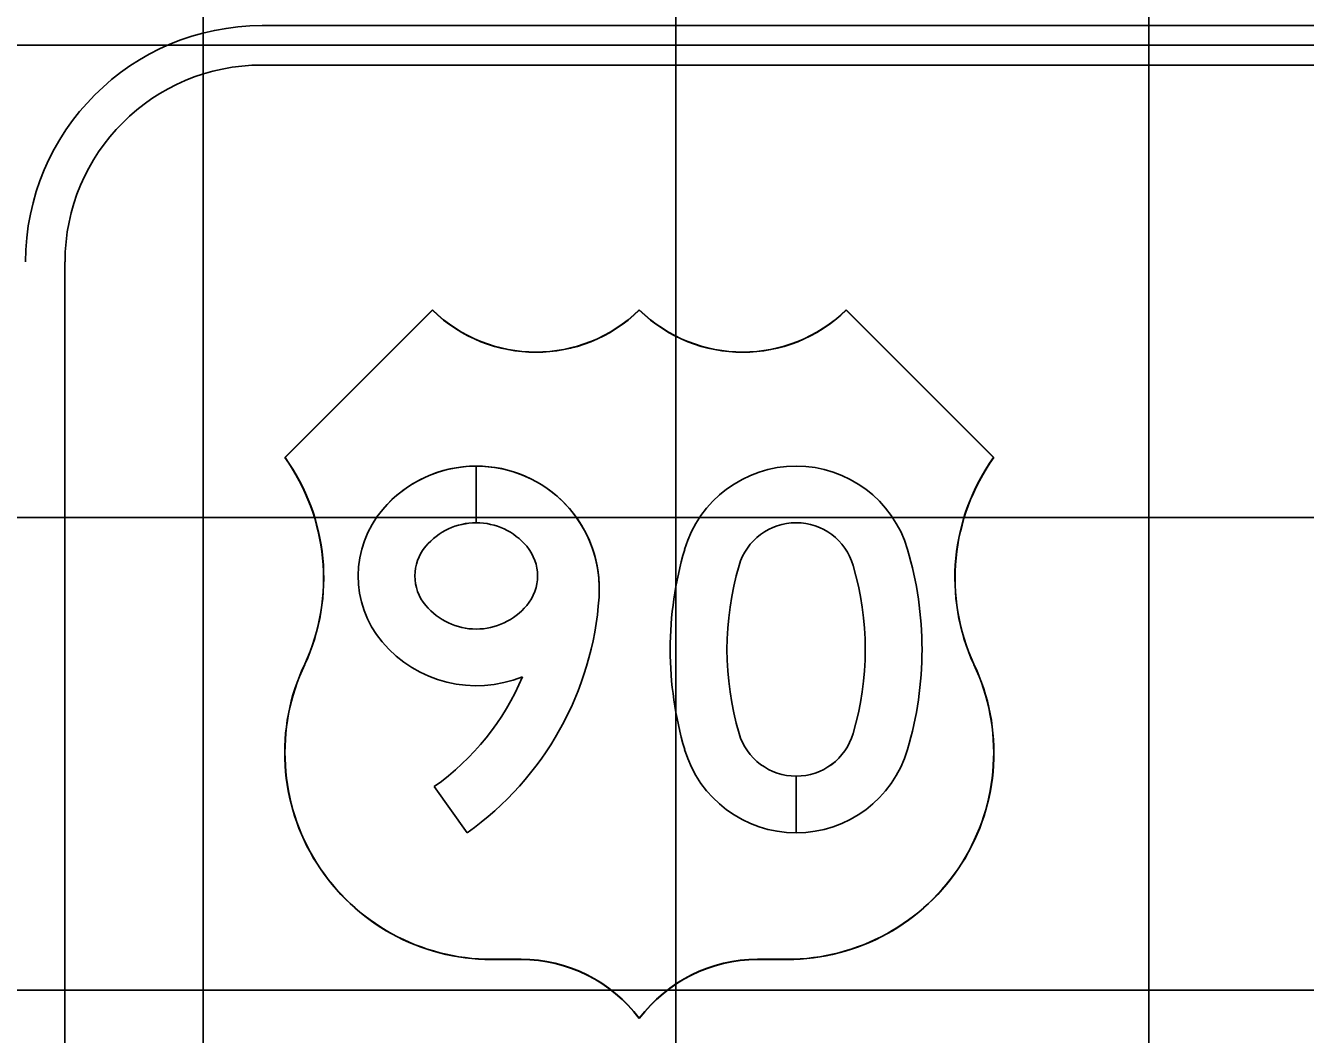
# Model space of a CAD drawing. Extents: x 1797809 to 2198143, y 249608 to 1237864.
# Drawn here: x 2195959.96 to 2195965.37, y 1237293.92 to 1237298.19 of the extents above; entities that cross this region are included whole.
import ezdxf

# ---------------------------------------------------------------- set-up
doc = ezdxf.new("R2010")
doc.units = 0
for name, color, linetype in [('GSBWFILL', 7, 'Continuous'), ('GSCOLORFILL', 7, 'Continuous'), ('GSOUTLINE', 7, 'Continuous'), ('GSSHT', 7, 'Continuous')]:
    doc.layers.add(name, color=color, linetype=linetype)

msp = doc.modelspace()

# ---------------------------------------------------------------- linework, layer by layer
at = {"layer": 'GSBWFILL'}
for p, q in [((2195961.8618, 1237296.0842), (2195961.8618, 1237296.3242)), ((2195961.8618, 1237296.3242), (2195961.8618, 1237296.0842)), ((2195961.8618, 1237296.0842), (2195961.8618, 1237296.0842)), ((2195963.215, 1237294.7717), (2195963.215, 1237295.0117)), ((2195963.2151, 1237295.0117), (2195963.2151, 1237294.7717)), ((2195961.6845, 1237294.9672), (2195961.8237, 1237294.7717))]:
    msp.add_line(p, q, dxfattribs=at)
for centre, major_axis, ratio, start_param, end_param in [((2195961.8624, 1237295.8041), (0, 0.5201), 0.999995, 0.001231, 0.86636), ((2195961.8624, 1237295.8041), (0, 0.5201), 0.999995, 4.64468, 6.284272), ((2195963.215, 1237295.8327), (0, 0.4915), 0.999998, 4.998666, 7.567705), ((2195961.7975, 1237295.8592), (0, 0.435), 0.999995, 0.86636, 2.268543), ((2195961.8618, 1237295.8053), (0, 0.2789), 0.999995, 0.000269, 0.87305), ((2195961.8618, 1237295.8053), (0, 0.2789), 0.999995, 5.410135, 6.283185), ((2195963.215, 1237295.8327), (0, 0.2515), 0.999998, 4.998666, 7.567705), ((2195961.7975, 1237295.8592), (0, 0.195), 0.999995, 0.87305, 2.268543), ((2195961.9261, 1237295.8592), (0, 0.195), 0.999995, 4.014643, 5.410135), ((2195964.1825, 1237295.5479), (0, 1.5), 0.999998, 1.284519, 1.857073), ((2195962.2475, 1237295.5479), (0, 1.5), 0.999998, 4.426112, 4.998666), ((2195964.1825, 1237295.5479), (0, 1.26), 0.999998, 1.284519, 1.857073), ((2195962.2475, 1237295.5479), (0, 1.26), 0.999998, 4.426112, 4.998666), ((2195961.0494, 1237295.8592), (0, 1.335), 0.999995, 3.760338, 4.64468), ((2195961.8618, 1237295.9131), (0, 0.2789), 0.999995, 2.268543, 4.014643), ((2195961.8618, 1237295.9131), (0, 0.5189), 0.999995, 2.268543, 3.529077), ((2195961.0494, 1237295.8592), (0, 1.095), 0.999995, 3.760338, 4.312274), ((2195963.215, 1237295.2631), (0, 0.2515), 0.999998, 1.857073, 3.141593), ((2195963.215, 1237295.2631), (0, 0.2515), 0.999998, 3.141891, 4.426112), ((2195963.215, 1237295.2631), (0, 0.4915), 0.999998, 1.857073, 3.141593), ((2195963.215, 1237295.2631), (0, 0.4915), 0.999998, 3.141745, 4.426112)]:
    msp.add_ellipse(centre, major_axis=major_axis, ratio=ratio, start_param=start_param, end_param=end_param, dxfattribs=at)
at = {"layer": 'GSCOLORFILL'}
for p, q in [((2195977.9639, 1237298.1884), (2195960.9556, 1237298.1884)), ((2195960.9556, 1237298.0217), (2195977.9639, 1237298.0217)), ((2195960.1222, 1237289.1717), (2195960.1222, 1237297.1884)), ((2195961.8618, 1237296.0842), (2195961.8618, 1237296.3242)), ((2195961.8618, 1237296.3242), (2195961.8618, 1237296.0842)), ((2195961.8618, 1237296.0842), (2195961.8618, 1237296.0842)), ((2195963.215, 1237294.7717), (2195963.215, 1237295.0117)), ((2195963.2151, 1237295.0117), (2195963.2151, 1237294.7717)), ((2195961.6845, 1237294.9672), (2195961.8237, 1237294.7717))]:
    msp.add_line(p, q, dxfattribs=at)
for points in [[(2195961.0517, 1237296.3604), (2195961.6767, 1237296.9854)], [(2195961.6767, 1237296.984), (2195961.053, 1237296.3603)], [(2195963.4267, 1237296.9854), (2195964.0517, 1237296.3604)], [(2195964.0504, 1237296.3603), (2195963.4267, 1237296.984)], [(2195961.9267, 1237294.2364), (2195962.0517, 1237294.2364)], [(2195962.0517, 1237294.2354), (2195961.9267, 1237294.2354)], [(2195963.0517, 1237294.2364), (2195963.1767, 1237294.2364)], [(2195963.1767, 1237294.2354), (2195963.0517, 1237294.2354)], [(2195962.5517, 1237293.9871), (2195962.5517, 1237293.9854)], [(2195962.5518, 1237293.9855), (2195962.5518, 1237293.9872)]]:
    msp.add_lwpolyline(points, dxfattribs=at)
for centre, radius, start, end in [((2195960.9556, 1237297.1884), 1, 90, 180), ((2195960.9556, 1237297.1884), 0.8333, 90, 180), ((2195962.1142, 1237297.4318), 0.625, 225.573, 314.427), ((2195962.1142, 1237297.4318), 0.626, 225.6625, 314.3385), ((2195962.9892, 1237297.4318), 0.625, 225.573, 314.427), ((2195962.9892, 1237297.4318), 0.626, 225.6615, 314.3375), ((2195960.3408, 1237295.8503), 0.875, 335.3578, 35.6653), ((2195960.3408, 1237295.8503), 0.876, 335.3574, 35.6104), ((2195964.7626, 1237295.8503), 0.876, 144.3896, 204.6426), ((2195964.7626, 1237295.8503), 0.875, 144.3347, 204.6422), ((2195961.9267, 1237295.1104), 0.875, 154.6231, 270), ((2195961.9267, 1237295.1104), 0.874, 154.6227, 270), ((2195963.1767, 1237295.1104), 0.875, 270, 25.3769), ((2195963.1767, 1237295.1104), 0.874, 270, 25.3773), ((2195962.0517, 1237293.6104), 0.626, 36.9902, 90), ((2195962.0517, 1237293.6104), 0.625, 36.8699, 90), ((2195963.0517, 1237293.6104), 0.626, 90, 143.0022), ((2195963.0517, 1237293.6104), 0.625, 90, 143.1225)]:
    msp.add_arc(centre, radius, start, end, dxfattribs=at)
for centre, major_axis, ratio, start_param, end_param in [((2195961.8624, 1237295.8041), (0, 0.5201), 0.999995, 0.001231, 0.86636), ((2195961.8624, 1237295.8041), (0, 0.5201), 0.999995, 4.64468, 6.284272), ((2195963.215, 1237295.8327), (0, 0.4915), 0.999998, 4.998666, 7.567705), ((2195961.7975, 1237295.8592), (0, 0.435), 0.999995, 0.86636, 2.268543), ((2195961.8618, 1237295.8053), (0, 0.2789), 0.999995, 0.000269, 0.87305), ((2195961.8618, 1237295.8053), (0, 0.2789), 0.999995, 5.410135, 6.283185), ((2195963.215, 1237295.8327), (0, 0.2515), 0.999998, 4.998666, 7.567705), ((2195961.7975, 1237295.8592), (0, 0.195), 0.999995, 0.87305, 2.268543), ((2195961.9261, 1237295.8592), (0, 0.195), 0.999995, 4.014643, 5.410135), ((2195964.1825, 1237295.5479), (0, 1.5), 0.999998, 1.284519, 1.857073), ((2195962.2475, 1237295.5479), (0, 1.5), 0.999998, 4.426112, 4.998666), ((2195964.1825, 1237295.5479), (0, 1.26), 0.999998, 1.284519, 1.857073), ((2195962.2475, 1237295.5479), (0, 1.26), 0.999998, 4.426112, 4.998666), ((2195961.0494, 1237295.8592), (0, 1.335), 0.999995, 3.760338, 4.64468), ((2195961.8618, 1237295.9131), (0, 0.2789), 0.999995, 2.268543, 4.014643), ((2195961.8618, 1237295.9131), (0, 0.5189), 0.999995, 2.268543, 3.529077), ((2195961.0494, 1237295.8592), (0, 1.095), 0.999995, 3.760338, 4.312274), ((2195963.215, 1237295.2631), (0, 0.2515), 0.999998, 1.857073, 3.141593), ((2195963.215, 1237295.2631), (0, 0.2515), 0.999998, 3.141891, 4.426112), ((2195963.215, 1237295.2631), (0, 0.4915), 0.999998, 1.857073, 3.141593), ((2195963.215, 1237295.2631), (0, 0.4915), 0.999998, 3.141745, 4.426112)]:
    msp.add_ellipse(centre, major_axis=major_axis, ratio=ratio, start_param=start_param, end_param=end_param, dxfattribs=at)
at = {"layer": 'GSOUTLINE'}
msp.add_line((2195961.6845, 1237294.9672), (2195961.8237, 1237294.7717), dxfattribs=at)
for centre, major_axis, ratio, start_param, end_param in [((2195961.8624, 1237295.8041), (0, 0.5201), 0.999995, 4.64468, 7.149545), ((2195963.215, 1237295.8327), (0, 0.4915), 0.999998, 4.998666, 7.567705), ((2195961.7975, 1237295.8592), (0, 0.435), 0.999995, 0.86636, 2.268543), ((2195961.8618, 1237295.8053), (0, 0.2789), 0.999995, 5.410135, 7.156235), ((2195963.215, 1237295.8327), (0, 0.2515), 0.999998, 4.998666, 7.567705), ((2195961.7975, 1237295.8592), (0, 0.195), 0.999995, 0.87305, 2.268543), ((2195961.9261, 1237295.8592), (0, 0.195), 0.999995, 4.014643, 5.410135), ((2195964.1825, 1237295.5479), (0, 1.5), 0.999998, 1.284519, 1.857073), ((2195962.2475, 1237295.5479), (0, 1.5), 0.999998, 4.426112, 4.998666), ((2195964.1825, 1237295.5479), (0, 1.26), 0.999998, 1.284519, 1.857073), ((2195962.2475, 1237295.5479), (0, 1.26), 0.999998, 4.426112, 4.998666), ((2195961.0494, 1237295.8592), (0, 1.335), 0.999995, 3.760338, 4.64468), ((2195961.8618, 1237295.9131), (0, 0.2789), 0.999995, 2.268543, 4.014643), ((2195961.8618, 1237295.9131), (0, 0.5189), 0.999995, 2.268543, 3.529077), ((2195961.0494, 1237295.8592), (0, 1.095), 0.999995, 3.760338, 4.312274), ((2195963.215, 1237295.2631), (0, 0.2515), 0.999998, 1.857073, 4.426112), ((2195963.215, 1237295.2631), (0, 0.4915), 0.999998, 1.857073, 4.426112)]:
    msp.add_ellipse(centre, major_axis=major_axis, ratio=ratio, start_param=start_param, end_param=end_param, dxfattribs=at)
at = {"layer": 'GSSHT'}
for p, q in [((2195960.7065, 1237258.1062), (2195960.7065, 1237318.1062)), ((2195962.7065, 1237258.1062), (2195962.7065, 1237318.1062)), ((2195964.7065, 1237258.1062), (2195964.7065, 1237318.1062)), ((2195924.7065, 1237298.1062), (2196054.7065, 1237298.1062)), ((2195924.7065, 1237296.1062), (2196054.7065, 1237296.1062)), ((2195924.7065, 1237294.1062), (2196054.7065, 1237294.1062))]:
    msp.add_line(p, q, dxfattribs=at)

doc.saveas('drawing.dxf')
